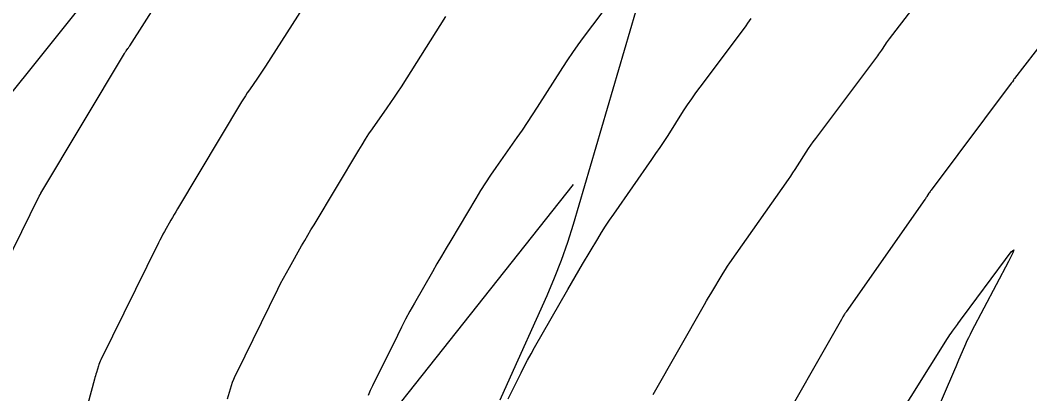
# Model space of a CAD drawing. Extents: x 1005228 to 1008882, y 1883389 to 1885754.
# Drawn here: x 1008142.79 to 1008172.65, y 1884497.47 to 1884508.52 of the extents above; entities that cross this region are included whole.
import ezdxf

# ---------------------------------------------------------------- set-up
doc = ezdxf.new("R2010")
doc.units = 0
for name, color, linetype in [('ATDIMS', 7, 'Continuous'), ('C-ANNO-NOTE', 7, 'Continuous'), ('TSOBSTACLE', 7, 'Continuous')]:
    doc.layers.add(name, color=color, linetype=linetype)

msp = doc.modelspace()

# ---------------------------------------------------------------- linework, layer by layer
at = {"layer": 'ATDIMS'}
for points in [[(1008149.73, 1884515.358), (1008145.622, 1884510.24), (1008145.297, 1884509.835), (1008144.972, 1884509.429), (1008144.646, 1884509.024), (1008144.321, 1884508.619), (1008143.019, 1884506.997), (1008142.693, 1884506.592), (1008142.368, 1884506.186), (1008142.044, 1884505.78), (1008141.719, 1884505.374), (1008122.38, 1884481.124), (1008122.351, 1884481.079), (1008122.336, 1884481.031), (1008122.335, 1884480.981), (1008122.347, 1884480.929), (1008122.492, 1884480.526), (1008122.512, 1884480.47), (1008125.825, 1884471.312)], [(1008157.224, 1884497.323), (1008157.603, 1884498.092), (1008157.699, 1884498.281), (1008157.797, 1884498.469), (1008157.898, 1884498.656), (1008158.001, 1884498.841), (1008158.983, 1884500.559), (1008159.091, 1884500.748), (1008159.201, 1884500.936), (1008159.311, 1884501.124), (1008159.423, 1884501.311), (1008159.87, 1884502.059), (1008159.983, 1884502.245), (1008160.1, 1884502.429), (1008160.22, 1884502.611), (1008160.344, 1884502.79), (1008161.473, 1884504.4), (1008161.595, 1884504.577), (1008161.716, 1884504.755), (1008161.835, 1884504.935), (1008161.951, 1884505.115), (1008162.413, 1884505.84), (1008162.531, 1884506.021), (1008162.651, 1884506.198), (1008162.775, 1884506.374), (1008162.903, 1884506.547), (1008164.211, 1884508.292), (1008164.263, 1884508.361), (1008164.313, 1884508.432), (1008164.362, 1884508.503), (1008164.411, 1884508.575)]]:
    msp.add_lwpolyline(points, dxfattribs=at)
at = {"layer": 'C-ANNO-NOTE'}
msp.add_lwpolyline([(1008163.17, 1884516.213), (1008159.141, 1884502.483), (1008158.973, 1884501.945), (1008158.787, 1884501.414), (1008158.583, 1884500.89), (1008158.362, 1884500.372), (1008157.195, 1884497.77), (1008156.978, 1884497.285)], dxfattribs=at)
at = {"layer": 'TSOBSTACLE'}
for points in [[(1008141.81, 1884500.199), (1008143.339, 1884503.3), (1008143.344, 1884503.309), (1008143.348, 1884503.318), (1008143.353, 1884503.327), (1008143.358, 1884503.335), (1008143.383, 1884503.379), (1008143.393, 1884503.396), (1008143.398, 1884503.405), (1008145.869, 1884507.538), (1008145.881, 1884507.557), (1008145.894, 1884507.577), (1008145.906, 1884507.596), (1008145.92, 1884507.615), (1008145.973, 1884507.691), (1008145.986, 1884507.71), (1008145.999, 1884507.729), (1008146.011, 1884507.748), (1008146.024, 1884507.767), (1008148.494, 1884511.641)], [(1008151.938, 1884510.135), (1008150.043, 1884507.163), (1008149.986, 1884507.074), (1008149.927, 1884506.986), (1008149.868, 1884506.898), (1008149.808, 1884506.811), (1008149.565, 1884506.465), (1008149.505, 1884506.377), (1008149.446, 1884506.289), (1008149.39, 1884506.2), (1008149.335, 1884506.11), (1008147.439, 1884502.94), (1008147.39, 1884502.857), (1008147.341, 1884502.774), (1008147.293, 1884502.691), (1008147.245, 1884502.608), (1008147.054, 1884502.274), (1008147.007, 1884502.19), (1008146.961, 1884502.105), (1008146.917, 1884502.02), (1008146.874, 1884501.934), (1008145.172, 1884498.482), (1008145.151, 1884498.436), (1008145.131, 1884498.39), (1008145.114, 1884498.343), (1008145.098, 1884498.295), (1008145.039, 1884498.101), (1008145.025, 1884498.053), (1008145.01, 1884498.004), (1008144.997, 1884497.956), (1008144.983, 1884497.907), (1008144.389, 1884495.721)], [(1008160.264, 1884509.108), (1008159.44, 1884508.009), (1008159.28, 1884507.792), (1008159.125, 1884507.572), (1008158.973, 1884507.348), (1008158.826, 1884507.122), (1008158.081, 1884505.954), (1008157.934, 1884505.726), (1008157.785, 1884505.5), (1008157.633, 1884505.275), (1008157.478, 1884505.052), (1008156.855, 1884504.164), (1008156.701, 1884503.94), (1008156.552, 1884503.714), (1008156.406, 1884503.485), (1008156.265, 1884503.254), (1008155.522, 1884502.011), (1008155.385, 1884501.78), (1008155.249, 1884501.548), (1008155.114, 1884501.316), (1008154.98, 1884501.083), (1008154.447, 1884500.15), (1008154.315, 1884499.916), (1008154.187, 1884499.68), (1008154.063, 1884499.442), (1008153.943, 1884499.202), (1008153.207, 1884497.71), (1008153.141, 1884497.569), (1008153.081, 1884497.426)], [(1008161.511, 1884497.453), (1008163.033, 1884500.117), (1008163.093, 1884500.221), (1008163.153, 1884500.324), (1008163.214, 1884500.427), (1008163.275, 1884500.53), (1008163.521, 1884500.942), (1008163.583, 1884501.044), (1008163.647, 1884501.145), (1008163.714, 1884501.245), (1008163.781, 1884501.344), (1008165.511, 1884503.81), (1008165.58, 1884503.91), (1008165.648, 1884504.01), (1008165.715, 1884504.111), (1008165.781, 1884504.214), (1008166.042, 1884504.623), (1008166.108, 1884504.725), (1008166.177, 1884504.826), (1008166.247, 1884504.925), (1008166.319, 1884505.023), (1008168.158, 1884507.475), (1008168.188, 1884507.516), (1008168.217, 1884507.557), (1008168.246, 1884507.598), (1008168.274, 1884507.64), (1008168.385, 1884507.809), (1008168.413, 1884507.851), (1008168.442, 1884507.892), (1008168.472, 1884507.933), (1008168.502, 1884507.973), (1008169.165, 1884508.827)], [(1008148.919, 1884497.319), (1008149.038, 1884497.714), (1008149.07, 1884497.812), (1008149.106, 1884497.908), (1008149.146, 1884498.003), (1008149.19, 1884498.096), (1008150.408, 1884500.568), (1008150.49, 1884500.731), (1008150.574, 1884500.893), (1008150.661, 1884501.053), (1008150.751, 1884501.212), (1008151.112, 1884501.846), (1008151.203, 1884502.004), (1008151.295, 1884502.161), (1008151.387, 1884502.319), (1008151.481, 1884502.475), (1008152.8, 1884504.682), (1008152.898, 1884504.842), (1008152.999, 1884505.002), (1008153.103, 1884505.159), (1008153.21, 1884505.314), (1008153.643, 1884505.932), (1008153.75, 1884506.087), (1008153.856, 1884506.243), (1008153.96, 1884506.4), (1008154.062, 1884506.558), (1008155.382, 1884508.629)], [(1008173.121, 1884507.984), (1008172.201, 1884506.798), (1008172.193, 1884506.787), (1008172.184, 1884506.775), (1008172.176, 1884506.764), (1008172.168, 1884506.752), (1008172.137, 1884506.705), (1008172.129, 1884506.693), (1008172.121, 1884506.682), (1008172.113, 1884506.67), (1008172.105, 1884506.659), (1008169.735, 1884503.499), (1008169.718, 1884503.476), (1008169.702, 1884503.453), (1008169.686, 1884503.43), (1008169.671, 1884503.407), (1008169.61, 1884503.312), (1008169.595, 1884503.288), (1008169.58, 1884503.265), (1008169.564, 1884503.242), (1008169.548, 1884503.219), (1008167.219, 1884499.897), (1008167.207, 1884499.879), (1008167.195, 1884499.861), (1008167.183, 1884499.843), (1008167.172, 1884499.824), (1008167.127, 1884499.749), (1008167.116, 1884499.731), (1008167.105, 1884499.712), (1008167.094, 1884499.693), (1008167.083, 1884499.674), (1008165.021, 1884496.064)], [(1008136.574, 1884475.157), (1008139.951, 1884479.438), (1008140.697, 1884480.384), (1008141.444, 1884481.329), (1008142.192, 1884482.273), (1008142.94, 1884483.216), (1008146.087, 1884487.182), (1008146.861, 1884488.157), (1008147.635, 1884489.133), (1008148.408, 1884490.108), (1008149.181, 1884491.084), (1008159.15, 1884503.665)], [(1008168.63, 1884496.572), (1008170.222, 1884499.112), (1008170.256, 1884499.165), (1008170.29, 1884499.218), (1008170.326, 1884499.269), (1008170.363, 1884499.321), (1008170.511, 1884499.524), (1008170.548, 1884499.575), (1008170.585, 1884499.626), (1008170.622, 1884499.677), (1008170.66, 1884499.727), (1008171.932, 1884501.447), (1008172.106, 1884501.671), (1008172.18, 1884501.735), (1008172.154, 1884501.64), (1008172.028, 1884501.386), (1008170.933, 1884499.318), (1008170.885, 1884499.226), (1008170.839, 1884499.132), (1008170.795, 1884499.038), (1008170.753, 1884498.943), (1008170.587, 1884498.561), (1008170.546, 1884498.466), (1008170.504, 1884498.37), (1008170.463, 1884498.275), (1008170.422, 1884498.179), (1008169.359, 1884495.707)]]:
    msp.add_lwpolyline(points, dxfattribs=at)

doc.saveas('drawing.dxf')
